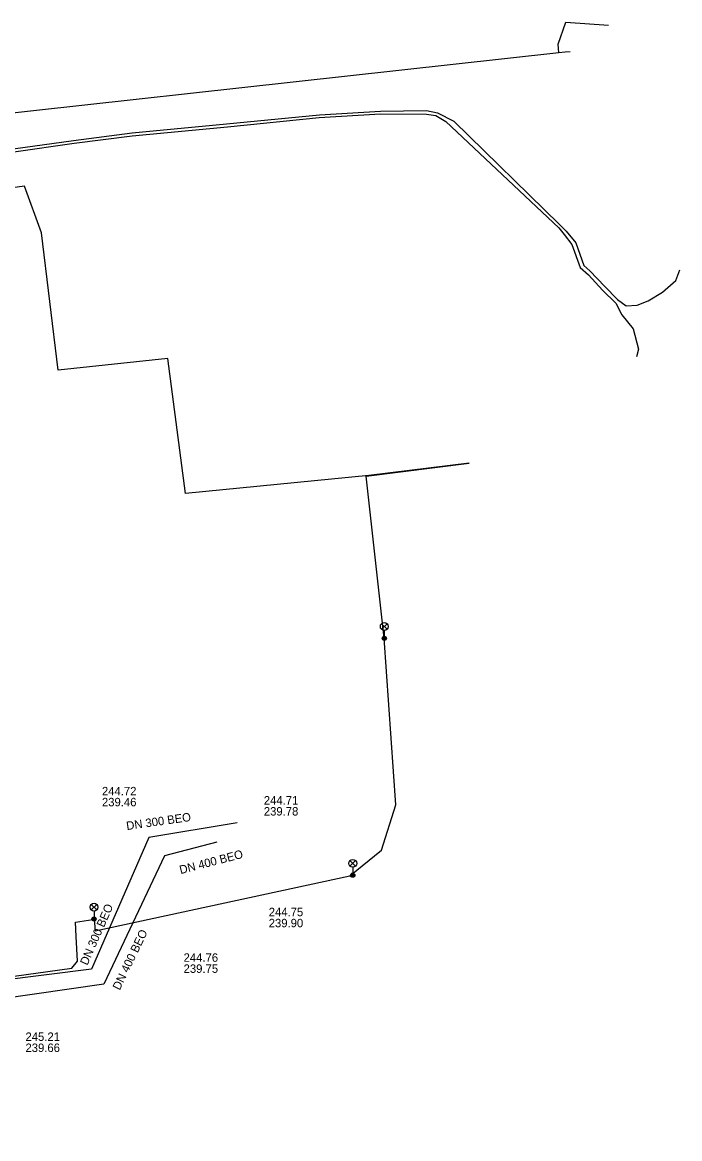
# Model space of a CAD drawing. Extents: x -595540 to -593988, y -1160850 to -1159202.
# Drawn here: x -594602 to -594539.7, y -1160798.9 to -1160693 of the extents above; entities that cross this region are included whole.
import ezdxf

# ---------------------------------------------------------------- set-up
doc = ezdxf.new("R2010")
doc.units = 0
for name, color, linetype in [('BVK-DESTOVA_popisy', 7, 'Continuous'), ('BVK-DESTOVA_trasa sítě', 7, 'Continuous'), ('BVK-SPLASKOVA_popisy', 7, 'Continuous'), ('BVK-SPLASKOVA_trasa sítě', 7, 'Continuous'), ('BVK-VODOVOD_trasa sítě', 7, 'Continuous'), ('EON-VN_kabel zrušené sítě', 7, 'Continuous'), ('TSB_kabel VO', 7, 'Continuous'), ('TSB_lampy VO', 7, 'Continuous')]:
    doc.layers.add(name, color=color, linetype=linetype)

msp = doc.modelspace()

# ---------------------------------------------------------------- linework, layer by layer
at = {"layer": 'BVK-DESTOVA_popisy'}
for p, q in [((-594578.665, -1160777.944), (-594578.665, -1160777.944)), ((-594586.739, -1160782.269), (-594586.739, -1160782.269)), ((-594601.741, -1160789.776), (-594601.741, -1160789.776))]:
    msp.add_line(p, q, dxfattribs=at)
at = {"layer": 'BVK-DESTOVA_trasa sítě'}
for p, q in [((-594583.587, -1160770.781), (-594588.554, -1160772.076)), ((-594588.554, -1160772.076), (-594594.314, -1160784.266))]:
    msp.add_line(p, q, dxfattribs=at)
msp.add_lwpolyline([(-594594.314, -1160784.266), (-594604.22, -1160785.706), (-594629.73, -1160789.413)], dxfattribs=at)
at = {"layer": 'BVK-SPLASKOVA_popisy'}
for p, q in [((-594594.486, -1160765.552), (-594594.486, -1160765.552)), ((-594579.129, -1160766.428), (-594579.129, -1160766.428))]:
    msp.add_line(p, q, dxfattribs=at)
at = {"layer": 'BVK-SPLASKOVA_trasa sítě'}
for p, q in [((-594581.655, -1160768.963), (-594590.037, -1160770.356)), ((-594590.037, -1160770.356), (-594595.489, -1160782.834))]:
    msp.add_line(p, q, dxfattribs=at)
msp.add_lwpolyline([(-594595.489, -1160782.834), (-594608.827, -1160784.535), (-594628.914, -1160787.098)], dxfattribs=at)
at = {"layer": 'BVK-VODOVOD_trasa sítě'}
msp.add_line((-594550.551, -1160695.823), (-594550.054, -1160695.768), dxfattribs=at)
for points in [[(-594551.13, -1160695.887), (-594551.173, -1160695.495), (-594551.22, -1160695.073), (-594550.493, -1160693.013), (-594546.432, -1160693.295)], [(-594661.249, -1160709.131), (-594659.633, -1160707.827), (-594641.124, -1160705.79), (-594627.28, -1160704.267), (-594626.215, -1160704.15), (-594551.13, -1160695.887), (-594550.551, -1160695.823)]]:
    msp.add_lwpolyline(points, dxfattribs=at)
at = {"layer": 'EON-VN_kabel zrušené sítě'}
for points in [[(-594602.909, -1160705.002), (-594597.185, -1160704.21), (-594591.632, -1160703.488), (-594582.655, -1160702.628), (-594573.856, -1160701.781), (-594568.047, -1160701.437), (-594563.706, -1160701.366), (-594562.663, -1160701.601), (-594561.101, -1160702.395), (-594551.066, -1160712.209), (-594550.445, -1160712.836), (-594549.542, -1160713.922), (-594548.759, -1160716.086), (-594548.203, -1160716.601), (-594546.771, -1160718.065), (-594545.584, -1160719.302), (-594544.747, -1160719.925), (-594543.701, -1160719.859), (-594542.674, -1160719.421), (-594541.3, -1160718.613), (-594540.045, -1160717.492), (-594539.678, -1160716.504)], [(-594602.832, -1160705.301), (-594597.127, -1160704.471), (-594591.604, -1160703.791), (-594582.585, -1160702.943), (-594573.878, -1160702.029), (-594568.058, -1160701.705), (-594563.688, -1160701.713), (-594562.818, -1160701.868), (-594561.849, -1160702.432), (-594551.143, -1160712.511), (-594550.632, -1160713.142), (-594549.91, -1160714.096), (-594549.117, -1160716.258), (-594548.315, -1160716.976), (-594546.998, -1160718.426), (-594545.742, -1160719.662), (-594545.165, -1160720.766), (-594544.079, -1160722.094), (-594543.582, -1160724.011), (-594543.784, -1160724.737)]]:
    msp.add_lwpolyline(points, dxfattribs=at)
at = {"layer": 'TSB_kabel VO'}
for points in [[(-594595.24, -1160778.09), (-594595.117, -1160779.207), (-594570.98, -1160773.99), (-594567.96, -1160771.55), (-594566.59, -1160767.24), (-594567.7, -1160751.44), (-594569.42, -1160736.07), (-594559.64, -1160734.84), (-594569.17, -1160736), (-594586.55, -1160737.71), (-594588.22, -1160724.91), (-594598.64, -1160726.03), (-594600.21, -1160712.99), (-594601.84, -1160708.55), (-594621.59, -1160711.22), (-594623.05, -1160711.98), (-594623.73, -1160714.46), (-594622.4, -1160724.56), (-594635.8, -1160729.96)], [(-594612.546, -1160798.926), (-594612.654, -1160798.238), (-594612.871, -1160797.569), (-594612.2, -1160795.468), (-594612.001, -1160795.299), (-594612.124, -1160794.863), (-594608.237, -1160784.899), (-594603.95, -1160783.67), (-594597.33, -1160782.74), (-594596.82, -1160782.09), (-594596.93, -1160779.73), (-594596.98, -1160778.4), (-594595.36, -1160778.13), (-594595.24, -1160778.09)]]:
    msp.add_lwpolyline(points, dxfattribs=at)
at = {"layer": 'TSB_lampy VO'}
for p, q in [((-594567.965, -1160750.6), (-594567.435, -1160750.07)), ((-594567.965, -1160750.07), (-594567.435, -1160750.6)), ((-594567.965, -1160750.6), (-594567.435, -1160750.07)), ((-594567.965, -1160750.07), (-594567.435, -1160750.6)), ((-594567.7, -1160750.71), (-594567.7, -1160751.46)), ((-594567.7, -1160750.71), (-594567.7, -1160751.46)), ((-594570.955, -1160773.07), (-594570.425, -1160772.54)), ((-594570.955, -1160772.54), (-594570.425, -1160773.07)), ((-594570.955, -1160773.07), (-594570.425, -1160772.54)), ((-594570.955, -1160772.54), (-594570.425, -1160773.07)), ((-594570.69, -1160773.18), (-594570.69, -1160773.93)), ((-594570.69, -1160773.18), (-594570.69, -1160773.93)), ((-594595.505, -1160777.23), (-594594.975, -1160776.7)), ((-594595.505, -1160776.7), (-594594.975, -1160777.23)), ((-594595.505, -1160777.23), (-594594.975, -1160776.7)), ((-594595.505, -1160776.7), (-594594.975, -1160777.23)), ((-594595.24, -1160777.34), (-594595.24, -1160778.09)), ((-594595.24, -1160777.34), (-594595.24, -1160778.09))]:
    msp.add_line(p, q, dxfattribs=at)
for centre, radius in [((-594567.7, -1160750.335), 0.375), ((-594567.7, -1160750.335), 0.375), ((-594567.7, -1160751.46), 0.2), ((-594567.7, -1160751.46), 0.2), ((-594567.7, -1160751.46), 0.145), ((-594567.7, -1160751.46), 0.145), ((-594567.7, -1160751.46), 0.0876), ((-594567.7, -1160751.46), 0.0876), ((-594570.69, -1160772.805), 0.375), ((-594570.69, -1160772.805), 0.375), ((-594570.69, -1160773.93), 0.2), ((-594570.69, -1160773.93), 0.2), ((-594570.69, -1160773.93), 0.145), ((-594570.69, -1160773.93), 0.145), ((-594570.69, -1160773.93), 0.0876), ((-594570.69, -1160773.93), 0.0876), ((-594595.24, -1160776.965), 0.375), ((-594595.24, -1160776.965), 0.375), ((-594595.24, -1160778.09), 0.2), ((-594595.24, -1160778.09), 0.2), ((-594595.24, -1160778.09), 0.145), ((-594595.24, -1160778.09), 0.145), ((-594595.24, -1160778.09), 0.0876), ((-594595.24, -1160778.09), 0.0876)]:
    msp.add_circle(centre, radius, dxfattribs=at)

# ---------------------------------------------------------------- texts
at = {"layer": 'BVK-DESTOVA_popisy'}
for rotation, p in [(14.61043, (-594587.019, -1160773.831)), (64.40046, (-594592.8, -1160784.897))]:
    msp.add_text('DN 400 BEO', height=0.8, rotation=rotation, dxfattribs=at).set_placement(p)
for s, p in [('244.75', (-594578.665, -1160777.819)), ('239.90', (-594578.665, -1160778.869)), ('244.76', (-594586.739, -1160782.144)), ('239.75', (-594586.739, -1160783.194)), ('245.21', (-594601.741, -1160789.651)), ('239.66', (-594601.741, -1160790.701))]:
    msp.add_text(s, height=0.8, dxfattribs=at).set_placement(p)
at = {"layer": 'BVK-SPLASKOVA_popisy'}
for s, p in [('244.72', (-594594.486, -1160766.352)), ('239.46', (-594594.486, -1160767.392)), ('244.71', (-594579.129, -1160767.228)), ('239.78', (-594579.129, -1160768.268))]:
    msp.add_text(s, height=0.8, dxfattribs=at).set_placement(p)
for rotation, p in [(8.136, (-594592.12, -1160769.653)), (66.40581, (-594595.87, -1160782.535))]:
    msp.add_text('DN 300 BEO', height=0.8, rotation=rotation, dxfattribs=at).set_placement(p)

doc.saveas('drawing.dxf')
